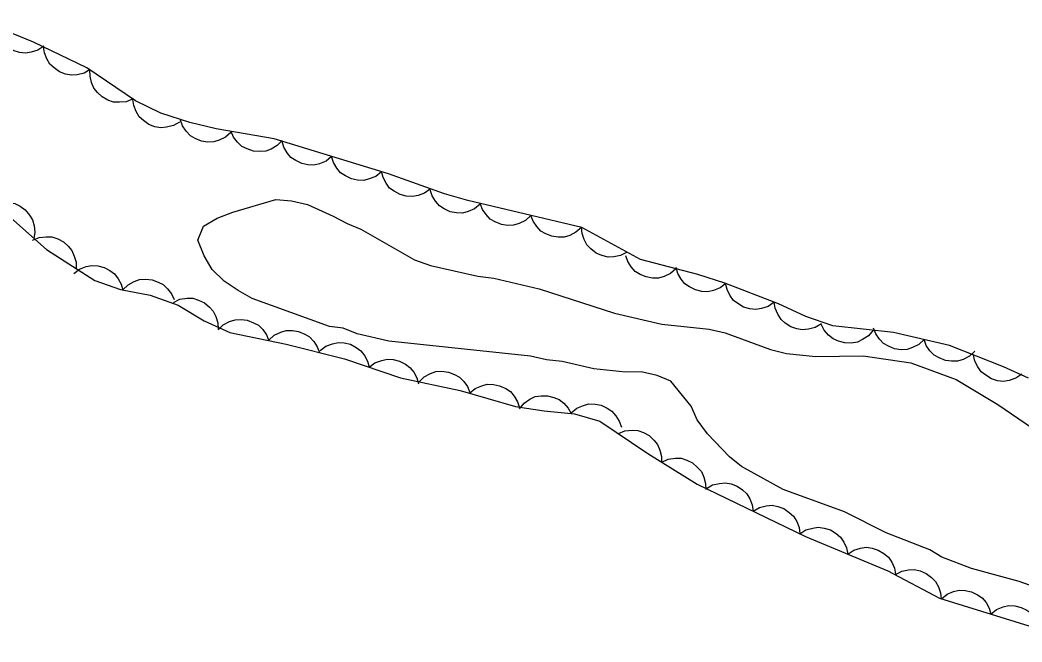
# Model space of a CAD drawing. Extents: x 336540 to 340074, y 5572036 to 5573747.
# Drawn here: x 338786.9 to 338844.8, y 5573212.3 to 5573248.2 of the extents above; entities that cross this region are included whole.
import ezdxf

# ---------------------------------------------------------------- set-up
doc = ezdxf.new("R2010")
doc.units = 0
doc.layers.add('Niveau 4', color=7, linetype='Continuous')
doc.layers.add('Niveau 44', color=7, linetype='Continuous')

msp = doc.modelspace()

# ---------------------------------------------------------------- linework, layer by layer
at = {"layer": 'Niveau 4'}
msp.add_lwpolyline([(338845.55, 5573215.5), (338844.63, 5573215.83), (338841.89, 5573216.57), (338840.17, 5573217.22), (338839.48, 5573217.66), (338836.96, 5573218.64), (338834.55, 5573219.85), (338831.01, 5573221.14), (338828.59, 5573222.46), (338827.9, 5573223.02), (338826.63, 5573224.36), (338826.04, 5573225.15), (338825.69, 5573225.94), (338824.52, 5573227.4), (338823.72, 5573227.72), (338822.81, 5573227.93), (338821.9, 5573227.92), (338820.08, 5573228.11), (338818.25, 5573228.53), (338817.34, 5573228.63), (338816.42, 5573228.84), (338808.23, 5573229.71), (338806.4, 5573230.13), (338805.6, 5573230.45), (338804.8, 5573230.55), (338800.34, 5573232.17), (338799.53, 5573232.62), (338798.73, 5573233.17), (338798.03, 5573233.84), (338797.56, 5573234.63), (338797.2, 5573235.53), (338797.53, 5573236.34), (338798.31, 5573236.81), (338799.22, 5573237.16), (338801.7, 5573237.89), (338802.61, 5573237.8), (338803.53, 5573237.59), (338805.02, 5573236.93), (338805.82, 5573236.49), (338806.62, 5573236.17), (338809.72, 5573234.4), (338810.64, 5573234.08), (338813.38, 5573233.45), (338814.29, 5573233.35), (338816.92, 5573232.72), (338821.26, 5573231.32), (338824, 5573230.69), (338826.74, 5573230.4), (338827.65, 5573230.19), (338830.28, 5573229.22), (338831.2, 5573229), (338832.9, 5573228.81), (338835.63, 5573228.86), (338838.37, 5573228.46), (338841, 5573227.48), (338843.41, 5573226.05), (338845.83, 5573224.39)], dxfattribs=at)
at = {"layer": 'Niveau 44'}
for points in [[(338845.18, 5573227.56), (338843.72, 5573228.22), (338840.62, 5573229.45), (338837.37, 5573230.2), (338833.87, 5573230.58), (338832.32, 5573231.12), (338830.73, 5573231.85), (338827.64, 5573233.05), (338826.07, 5573233.56), (338822.76, 5573234.42), (338819.37, 5573236.27), (338812.79, 5573237.82), (338811.44, 5573238.21), (338808.21, 5573239.36), (338801.62, 5573241.38), (338798.26, 5573241.97), (338796.74, 5573242.34), (338795.07, 5573242.88), (338793.61, 5573243.59), (338790.79, 5573245.49), (338787.72, 5573246.98), (338784.6, 5573248.25)], [(338788.31, 5573246.74), (338787.96, 5573246.51), (338787.57, 5573246.39), (338787.25, 5573246.34), (338786.9, 5573246.38), (338786.54, 5573246.49), (338786.22, 5573246.69), (338785.96, 5573246.89), (338785.76, 5573247.18), (338785.6, 5573247.52), (338785.53, 5573247.87)], [(338790.99, 5573245.39), (338790.63, 5573245.18), (338790.23, 5573245.09), (338789.9, 5573245.06), (338789.56, 5573245.13), (338789.21, 5573245.26), (338788.9, 5573245.48), (338788.66, 5573245.7), (338788.48, 5573246), (338788.34, 5573246.35), (338788.29, 5573246.7)], [(338793.46, 5573243.69), (338793.07, 5573243.53), (338792.67, 5573243.5), (338792.34, 5573243.51), (338792.01, 5573243.63), (338791.68, 5573243.81), (338791.41, 5573244.07), (338791.2, 5573244.32), (338791.06, 5573244.65), (338790.98, 5573245.01), (338790.97, 5573245.37)], [(338796.15, 5573242.36), (338795.79, 5573242.15), (338795.39, 5573242.06), (338795.06, 5573242.02), (338794.72, 5573242.09), (338794.37, 5573242.22), (338794.06, 5573242.45), (338793.81, 5573242.66), (338793.64, 5573242.97), (338793.5, 5573243.31), (338793.45, 5573243.67)], [(338799.11, 5573241.76), (338798.8, 5573241.48), (338798.44, 5573241.31), (338798.12, 5573241.21), (338797.77, 5573241.2), (338797.41, 5573241.26), (338797.05, 5573241.41), (338796.77, 5573241.57), (338796.53, 5573241.83), (338796.32, 5573242.13), (338796.2, 5573242.47)], [(338802.08, 5573241.3), (338801.79, 5573241), (338801.43, 5573240.8), (338801.13, 5573240.68), (338800.78, 5573240.65), (338800.41, 5573240.68), (338800.05, 5573240.81), (338799.75, 5573240.95), (338799.5, 5573241.19), (338799.27, 5573241.49), (338799.13, 5573241.82)], [(338804.93, 5573240.36), (338804.61, 5573240.1), (338804.23, 5573239.95), (338803.91, 5573239.87), (338803.56, 5573239.88), (338803.2, 5573239.96), (338802.86, 5573240.13), (338802.58, 5573240.31), (338802.36, 5573240.58), (338802.17, 5573240.9), (338802.07, 5573241.24)], [(338807.8, 5573239.48), (338807.48, 5573239.22), (338807.1, 5573239.07), (338806.78, 5573238.99), (338806.43, 5573239), (338806.07, 5573239.08), (338805.73, 5573239.25), (338805.45, 5573239.43), (338805.23, 5573239.7), (338805.04, 5573240.02), (338804.93, 5573240.36)], [(338810.64, 5573238.5), (338810.3, 5573238.25), (338809.92, 5573238.11), (338809.59, 5573238.05), (338809.24, 5573238.08), (338808.88, 5573238.17), (338808.55, 5573238.36), (338808.28, 5573238.54), (338808.07, 5573238.83), (338807.9, 5573239.15), (338807.81, 5573239.5)], [(338784.48, 5573238.52), (338788.47, 5573235), (338791.25, 5573233.2), (338792.73, 5573232.69), (338794.45, 5573232.36), (338796.07, 5573231.78), (338797.57, 5573230.88), (338799.05, 5573230.21), (338802.3, 5573229.52), (338805.68, 5573228.68), (338808.9, 5573227.59), (338812.36, 5573226.86), (338815.54, 5573225.93), (338817.2, 5573225.67), (338818.95, 5573225.51), (338820.42, 5573225.09), (338823.19, 5573223.22), (338826.03, 5573221.45), (338832.3, 5573218.43), (338837.05, 5573216.44), (338840.03, 5573214.86), (338848.17, 5573212.33)], [(338813.5, 5573237.61), (338813.18, 5573237.35), (338812.81, 5573237.19), (338812.49, 5573237.1), (338812.14, 5573237.11), (338811.77, 5573237.18), (338811.43, 5573237.35), (338811.15, 5573237.52), (338810.92, 5573237.79), (338810.73, 5573238.1), (338810.62, 5573238.45)], [(338785.49, 5573237.63), (338785.9, 5573237.73), (338786.3, 5573237.71), (338786.63, 5573237.66), (338786.94, 5573237.5), (338787.24, 5573237.28), (338787.48, 5573236.98), (338787.66, 5573236.71), (338787.75, 5573236.37), (338787.79, 5573236), (338787.74, 5573235.64)], [(338816.43, 5573236.96), (338816.12, 5573236.68), (338815.76, 5573236.5), (338815.44, 5573236.4), (338815.09, 5573236.39), (338814.73, 5573236.44), (338814.37, 5573236.59), (338814.09, 5573236.75), (338813.85, 5573237.01), (338813.64, 5573237.31), (338813.51, 5573237.65)], [(338819.35, 5573236.27), (338819.04, 5573235.99), (338818.68, 5573235.81), (338818.36, 5573235.71), (338818.01, 5573235.7), (338817.65, 5573235.76), (338817.29, 5573235.9), (338817.01, 5573236.06), (338816.77, 5573236.32), (338816.56, 5573236.63), (338816.43, 5573236.96)], [(338821.99, 5573234.84), (338821.62, 5573234.65), (338821.22, 5573234.58), (338820.89, 5573234.56), (338820.54, 5573234.65), (338820.21, 5573234.79), (338819.9, 5573235.03), (338819.67, 5573235.26), (338819.51, 5573235.57), (338819.39, 5573235.92), (338819.35, 5573236.28)], [(338787.66, 5573235.53), (338788.04, 5573235.69), (338788.44, 5573235.73), (338788.77, 5573235.72), (338789.11, 5573235.62), (338789.44, 5573235.44), (338789.72, 5573235.18), (338789.93, 5573234.94), (338790.07, 5573234.62), (338790.17, 5573234.26), (338790.17, 5573233.9)], [(338824.81, 5573233.89), (338824.5, 5573233.61), (338824.13, 5573233.44), (338823.81, 5573233.35), (338823.46, 5573233.35), (338823.09, 5573233.41), (338822.75, 5573233.56), (338822.46, 5573233.73), (338822.23, 5573233.99), (338822.03, 5573234.3), (338821.91, 5573234.64)], [(338790.04, 5573233.62), (338790.37, 5573233.87), (338790.75, 5573234.01), (338791.08, 5573234.08), (338791.43, 5573234.05), (338791.79, 5573233.96), (338792.12, 5573233.78), (338792.39, 5573233.59), (338792.61, 5573233.31), (338792.78, 5573232.99), (338792.87, 5573232.64)], [(338827.69, 5573233.04), (338827.36, 5573232.78), (338826.98, 5573232.63), (338826.66, 5573232.56), (338826.3, 5573232.58), (338825.94, 5573232.66), (338825.6, 5573232.84), (338825.33, 5573233.02), (338825.11, 5573233.29), (338824.93, 5573233.62), (338824.83, 5573233.96)], [(338792.88, 5573232.66), (338793.17, 5573232.96), (338793.53, 5573233.15), (338793.84, 5573233.26), (338794.19, 5573233.29), (338794.56, 5573233.25), (338794.92, 5573233.12), (338795.21, 5573232.97), (338795.46, 5573232.73), (338795.68, 5573232.43), (338795.83, 5573232.1)], [(338830.48, 5573231.95), (338830.14, 5573231.71), (338829.75, 5573231.58), (338829.43, 5573231.53), (338829.08, 5573231.57), (338828.72, 5573231.67), (338828.39, 5573231.87), (338828.13, 5573232.06), (338827.93, 5573232.35), (338827.77, 5573232.68), (338827.68, 5573233.03)], [(338795.8, 5573231.94), (338796.17, 5573232.12), (338796.58, 5573232.18), (338796.91, 5573232.18), (338797.25, 5573232.08), (338797.58, 5573231.92), (338797.87, 5573231.67), (338798.09, 5573231.43), (338798.24, 5573231.12), (338798.35, 5573230.76), (338798.37, 5573230.4)], [(338833.21, 5573230.71), (338832.86, 5573230.49), (338832.46, 5573230.39), (338832.13, 5573230.35), (338831.79, 5573230.41), (338831.44, 5573230.54), (338831.12, 5573230.75), (338830.88, 5573230.96), (338830.69, 5573231.26), (338830.55, 5573231.61), (338830.49, 5573231.96)], [(338798.37, 5573230.35), (338798.67, 5573230.64), (338799.03, 5573230.83), (338799.35, 5573230.94), (338799.7, 5573230.96), (338800.06, 5573230.91), (338800.42, 5573230.77), (338800.71, 5573230.62), (338800.96, 5573230.37), (338801.17, 5573230.06), (338801.31, 5573229.73)], [(338801.31, 5573229.77), (338801.62, 5573230.04), (338801.99, 5573230.22), (338802.31, 5573230.32), (338802.66, 5573230.32), (338803.02, 5573230.26), (338803.38, 5573230.11), (338803.66, 5573229.95), (338803.9, 5573229.69), (338804.1, 5573229.38), (338804.23, 5573229.04)], [(338836.2, 5573230.33), (338835.93, 5573230.01), (338835.59, 5573229.79), (338835.29, 5573229.65), (338834.94, 5573229.59), (338834.57, 5573229.6), (338834.2, 5573229.71), (338833.9, 5573229.83), (338833.63, 5573230.05), (338833.38, 5573230.33), (338833.22, 5573230.65)], [(338839.15, 5573229.79), (338838.84, 5573229.51), (338838.47, 5573229.33), (338838.16, 5573229.22), (338837.81, 5573229.21), (338837.44, 5573229.26), (338837.09, 5573229.41), (338836.8, 5573229.57), (338836.56, 5573229.82), (338836.35, 5573230.13), (338836.22, 5573230.46)], [(338842.07, 5573229.12), (338841.76, 5573228.83), (338841.4, 5573228.65), (338841.08, 5573228.55), (338840.73, 5573228.54), (338840.37, 5573228.59), (338840.01, 5573228.74), (338839.73, 5573228.89), (338839.48, 5573229.15), (338839.27, 5573229.45), (338839.15, 5573229.79)], [(338804.26, 5573229.16), (338804.59, 5573229.41), (338804.97, 5573229.55), (338805.3, 5573229.63), (338805.65, 5573229.6), (338806.01, 5573229.52), (338806.34, 5573229.33), (338806.61, 5573229.15), (338806.83, 5573228.87), (338807.01, 5573228.55), (338807.1, 5573228.2)], [(338807.1, 5573228.2), (338807.43, 5573228.45), (338807.82, 5573228.59), (338808.14, 5573228.67), (338808.49, 5573228.64), (338808.85, 5573228.55), (338809.19, 5573228.37), (338809.45, 5573228.19), (338809.67, 5573227.91), (338809.85, 5573227.58), (338809.94, 5573227.24)], [(338844.79, 5573227.8), (338844.44, 5573227.56), (338844.06, 5573227.44), (338843.73, 5573227.38), (338843.38, 5573227.42), (338843.03, 5573227.53), (338842.7, 5573227.73), (338842.44, 5573227.93), (338842.24, 5573228.22), (338842.08, 5573228.55), (338842, 5573228.9)], [(338809.98, 5573227.36), (338810.28, 5573227.65), (338810.64, 5573227.84), (338810.95, 5573227.95), (338811.3, 5573227.97), (338811.67, 5573227.92), (338812.03, 5573227.78), (338812.32, 5573227.63), (338812.56, 5573227.38), (338812.78, 5573227.08), (338812.91, 5573226.74)], [(338812.9, 5573226.7), (338813.22, 5573226.97), (338813.6, 5573227.12), (338813.92, 5573227.21), (338814.27, 5573227.2), (338814.63, 5573227.13), (338814.98, 5573226.96), (338815.25, 5573226.79), (338815.48, 5573226.52), (338815.67, 5573226.2), (338815.78, 5573225.86)], [(338815.78, 5573225.8), (338816.04, 5573226.12), (338816.38, 5573226.35), (338816.68, 5573226.5), (338817.02, 5573226.55), (338817.39, 5573226.55), (338817.76, 5573226.45), (338818.07, 5573226.34), (338818.34, 5573226.12), (338818.59, 5573225.84), (338818.77, 5573225.53)], [(338818.77, 5573225.56), (338819.09, 5573225.83), (338819.47, 5573225.99), (338819.78, 5573226.08), (338820.14, 5573226.07), (338820.5, 5573226), (338820.84, 5573225.83), (338821.12, 5573225.66), (338821.35, 5573225.4), (338821.54, 5573225.08), (338821.66, 5573224.74)], [(338821.49, 5573224.37), (338821.87, 5573224.53), (338822.28, 5573224.56), (338822.61, 5573224.55), (338822.94, 5573224.43), (338823.26, 5573224.25), (338823.54, 5573223.99), (338823.75, 5573223.74), (338823.89, 5573223.41), (338823.97, 5573223.05), (338823.97, 5573222.69)], [(338823.99, 5573222.72), (338824.37, 5573222.89), (338824.78, 5573222.94), (338825.11, 5573222.94), (338825.44, 5573222.83), (338825.77, 5573222.67), (338826.06, 5573222.41), (338826.28, 5573222.17), (338826.43, 5573221.85), (338826.52, 5573221.49), (338826.54, 5573221.13)], [(338826.57, 5573221.19), (338826.93, 5573221.4), (338827.33, 5573221.49), (338827.65, 5573221.53), (338828, 5573221.46), (338828.34, 5573221.33), (338828.66, 5573221.11), (338828.9, 5573220.89), (338829.08, 5573220.59), (338829.22, 5573220.25), (338829.27, 5573219.89)], [(338829.27, 5573219.89), (338829.63, 5573220.1), (338830.03, 5573220.19), (338830.36, 5573220.23), (338830.7, 5573220.16), (338831.05, 5573220.03), (338831.36, 5573219.81), (338831.6, 5573219.59), (338831.79, 5573219.29), (338831.92, 5573218.94), (338831.97, 5573218.59)], [(338831.97, 5573218.57), (338832.32, 5573218.8), (338832.71, 5573218.91), (338833.03, 5573218.96), (338833.38, 5573218.91), (338833.73, 5573218.8), (338834.06, 5573218.6), (338834.31, 5573218.39), (338834.51, 5573218.1), (338834.66, 5573217.76), (338834.73, 5573217.41)], [(338834.73, 5573217.41), (338835.08, 5573217.64), (338835.47, 5573217.75), (338835.8, 5573217.8), (338836.15, 5573217.75), (338836.5, 5573217.64), (338836.82, 5573217.44), (338837.08, 5573217.23), (338837.28, 5573216.94), (338837.43, 5573216.6), (338837.5, 5573216.25)], [(338837.48, 5573216.21), (338837.85, 5573216.41), (338838.25, 5573216.49), (338838.58, 5573216.51), (338838.92, 5573216.43), (338839.26, 5573216.28), (338839.57, 5573216.05), (338839.8, 5573215.82), (338839.97, 5573215.51), (338840.09, 5573215.16), (338840.13, 5573214.81)], [(338840.14, 5573214.83), (338840.47, 5573215.09), (338840.84, 5573215.24), (338841.16, 5573215.32), (338841.52, 5573215.3), (338841.88, 5573215.22), (338842.22, 5573215.05), (338842.49, 5573214.87), (338842.72, 5573214.6), (338842.9, 5573214.28), (338843, 5573213.94)], [(338843, 5573213.94), (338843.33, 5573214.2), (338843.71, 5573214.35), (338844.03, 5573214.43), (338844.38, 5573214.41), (338844.74, 5573214.33), (338845.08, 5573214.16), (338845.36, 5573213.98), (338845.58, 5573213.71), (338845.77, 5573213.39), (338845.87, 5573213.05)]]:
    msp.add_lwpolyline(points, dxfattribs=at)

doc.saveas('drawing.dxf')
